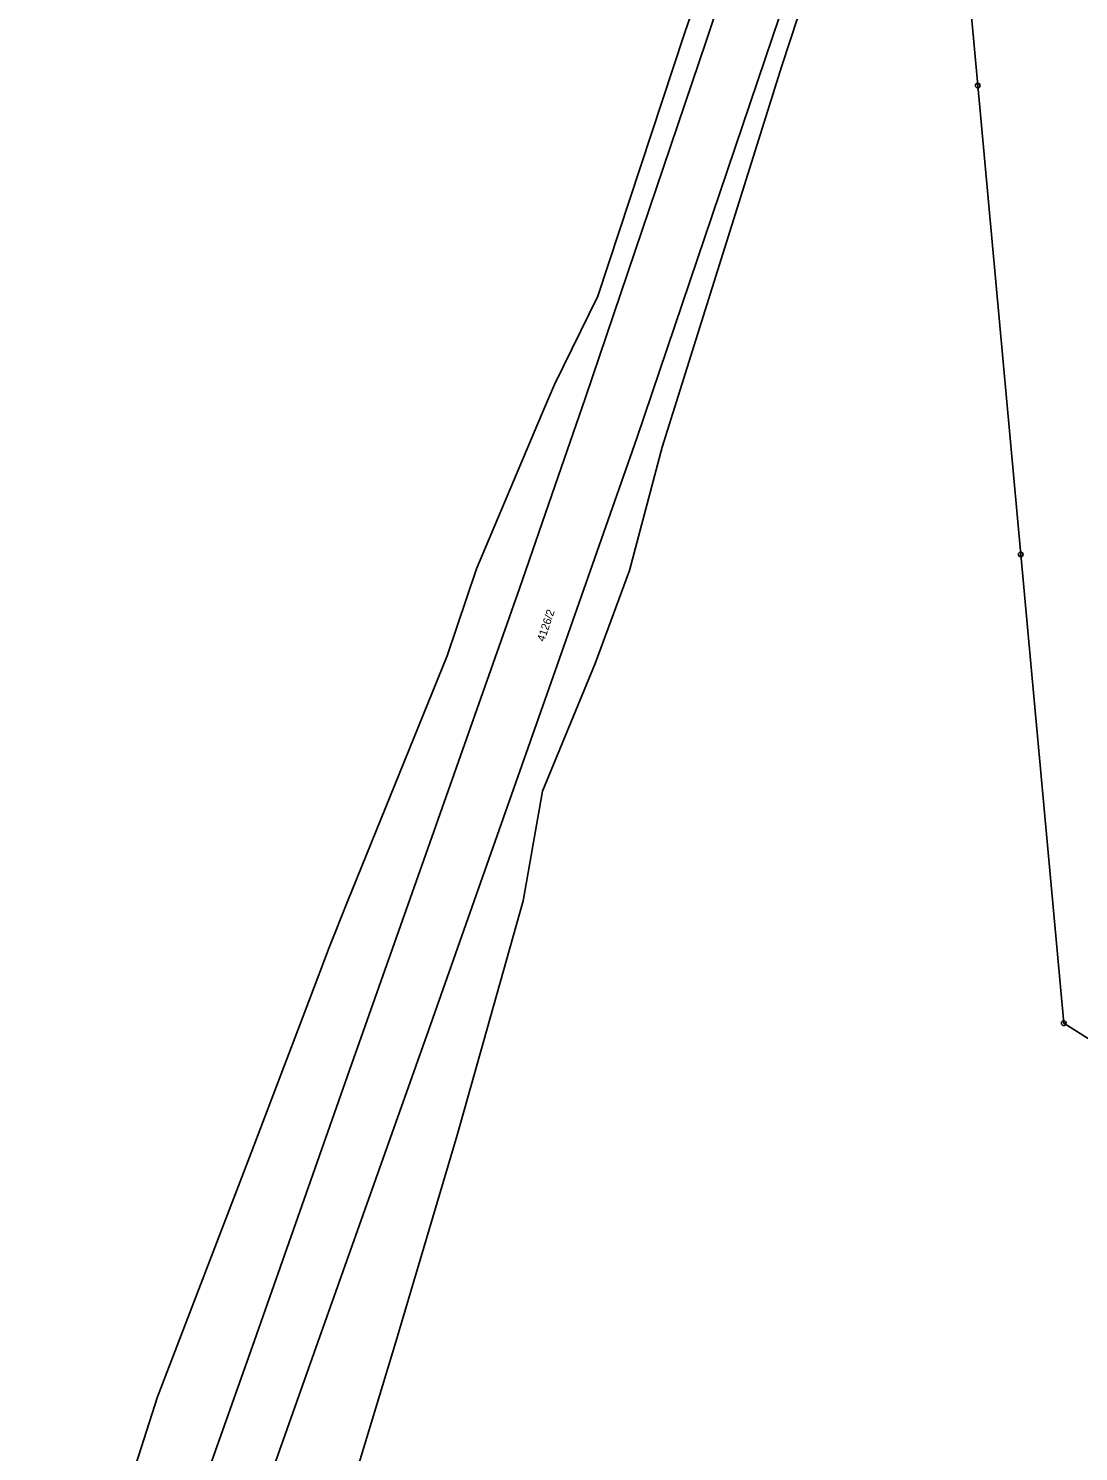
# Model space of a CAD drawing. Extents: x -733394 to -722299, y -1082822 to -1075049.
# Drawn here: x -729787.4 to -729564.2, y -1081571.9 to -1081269.6 of the extents above; entities that cross this region are included whole.
import ezdxf

# ---------------------------------------------------------------- set-up
doc = ezdxf.new("R2010")
doc.units = 0
for name, color, linetype in [('Hranice parcel', 7, 'Continuous'), ('Parcelní čísla', 7, 'Continuous'), ('Polygon ku', 7, 'Continuous'), ('Vnitřní kresba', 7, 'Continuous'), ('Značky bodu BP', 7, 'Continuous')]:
    doc.layers.add(name, color=color, linetype=linetype)

msp = doc.modelspace()

# ---------------------------------------------------------------- linework, layer by layer
at = {"layer": 'Hranice parcel'}
for p, q in [((-729647.95, -1081270.73), (-729655.04, -1081292.18)), ((-729655.04, -1081292.18), (-729666.39, -1081326.49)), ((-729677.28, -1081349.23), (-729678.35, -1081351.75)), ((-729678.35, -1081351.75), (-729692.18, -1081384.43)), ((-729692.18, -1081384.43), (-729698.38, -1081402.91)), ((-729698.38, -1081402.91), (-729719.61, -1081455.1)), ((-729759.96, -1081560.33), (-729765.79, -1081578.43))]:
    msp.add_line(p, q, dxfattribs=at)
for points in [[(-729647.95, -1081270.73), (-729624.61, -1081203.1), (-729615.27, -1081173.67)], [(-729787.39, -1081845.53), (-729786.43, -1081841.78), (-729778.92, -1081810.98), (-729775.89, -1081795.07), (-729773.13, -1081770.84), (-729771.8, -1081755.39), (-729765.07, -1081687.62), (-729756.33, -1081654.49), (-729753.68, -1081645.05), (-729739.14, -1081619.84), (-729725.58, -1081596.33), (-729716.87, -1081573.65), (-729709.3, -1081548.65), (-729696.27, -1081504.71), (-729682.23, -1081454.93), (-729678.15, -1081431.64), (-729666.95, -1081404.54), (-729659.65, -1081384.76), (-729652.75, -1081358.56), (-729627.33, -1081277.56), (-729604.91, -1081209.48), (-729594.79, -1081182.2)], [(-729594.79, -1081182.2), (-729585.66, -1081281.78), (-729576.53, -1081381.36), (-729567.4, -1081480.95), (-729474.06, -1081539.95)], [(-729666.39, -1081326.49), (-729675.61, -1081345.3), (-729677.28, -1081349.23)], [(-729719.61, -1081455.1), (-729723.5, -1081464.86), (-729727.7, -1081475.91)], [(-729727.7, -1081475.91), (-729740.08, -1081508.5), (-729759.96, -1081560.33)]]:
    msp.add_lwpolyline(points, dxfattribs=at)
at = {"layer": 'Polygon ku'}
msp.add_lwpolyline([(-729602.03, -1081128.2), (-729609.3, -1081151.64), (-729615.27, -1081173.67), (-729624.61, -1081203.1), (-729647.95, -1081270.73), (-729655.04, -1081292.18), (-729666.39, -1081326.49), (-729675.61, -1081345.3), (-729677.28, -1081349.23), (-729678.35, -1081351.75), (-729692.18, -1081384.43), (-729698.38, -1081402.91), (-729719.61, -1081455.1), (-729723.5, -1081464.86), (-729727.7, -1081475.91), (-729740.08, -1081508.5), (-729759.96, -1081560.33), (-729765.79, -1081578.43)], dxfattribs=at)
at = {"layer": 'Vnitřní kresba'}
for p, q in [((-729620.7, -1081204.41), (-729643.4, -1081272.33)), ((-729630.81, -1081276.09), (-729608.26, -1081208.41)), ((-729669.11, -1081348.22), (-729643.4, -1081272.33)), ((-729630.81, -1081276.09), (-729658.09, -1081356.66)), ((-729675.49, -1081366.65), (-729669.11, -1081348.22)), ((-729658.09, -1081356.66), (-729674.09, -1081402.3)), ((-729675.49, -1081366.65), (-729683.02, -1081388.63)), ((-729683.02, -1081388.63), (-729702.5, -1081443.81)), ((-729674.09, -1081402.3), (-729702.41, -1081482.49)), ((-729702.5, -1081443.81), (-729719.15, -1081490.89)), ((-729726.7, -1081550.91), (-729702.41, -1081482.49)), ((-729719.15, -1081490.89), (-729739.39, -1081548.38)), ((-729739.39, -1081548.38), (-729761.97, -1081612.03)), ((-729749.83, -1081616.46), (-729726.7, -1081550.91))]:
    msp.add_line(p, q, dxfattribs=at)
at = {"layer": 'Značky bodu BP'}
for centre, radius in [((-729585.66, -1081281.78), 0.5), ((-729585.66, -1081281.78), 0.0303), ((-729576.53, -1081381.36), 0.5), ((-729576.53, -1081381.36), 0.0303), ((-729567.4, -1081480.95), 0.5), ((-729567.4, -1081480.95), 0.0303)]:
    msp.add_circle(centre, radius, dxfattribs=at)

# ---------------------------------------------------------------- texts
at = {"layer": 'Parcelní čísla'}
msp.add_text('4126/2', height=1.7, rotation=71, dxfattribs=at).set_placement((-729677.8, -1081400.01))

doc.saveas('drawing.dxf')
